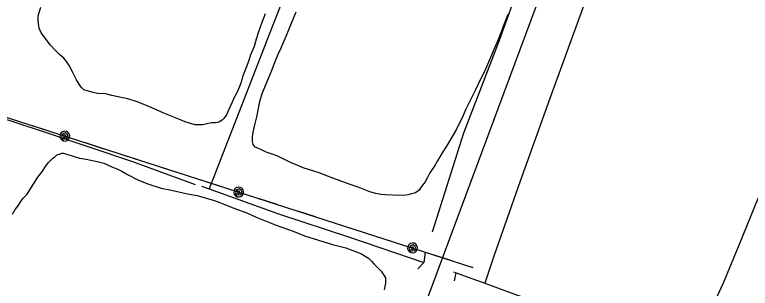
# Model space of a CAD drawing. Extents: x 3625074 to 3663148, y 511451 to 537151.
# Drawn here: x 3650691 to 3652036, y 520017 to 520518 of the extents above; entities that cross this region are included whole.
import ezdxf

# ---------------------------------------------------------------- set-up
doc = ezdxf.new("R2010")
doc.units = 0
for name, color, linetype in [('V-ROAD-CNTR', 7, 'Continuous'), ('V-SITE-VEGE', 7, 'Continuous'), ('V-TOPO-SHOR', 7, 'Continuous'), ('V-UTIL-LINE', 7, 'Continuous')]:
    doc.layers.add(name, color=color, linetype=linetype)

msp = doc.modelspace()

# ---------------------------------------------------------------- linework, layer by layer
at = {"layer": 'V-ROAD-CNTR'}
msp.add_lwpolyline([(3650358.1, 517071.4), (3650577.7, 517649.9), (3651030.6, 518881), (3651724.8, 520748.3)], dxfattribs=at)
at = {"layer": 'V-SITE-VEGE'}
for points in [[(3651149.4, 520519.6), (3651143.1, 520503.5), (3651137.2, 520486.4), (3651132.8, 520473.2), (3651128.9, 520460), (3651122.5, 520444.4), (3651119.1, 520434.2), (3651114.2, 520421.5), (3651107.8, 520404.4), (3651105.3, 520394.6), (3651101.9, 520386.3), (3651097.5, 520375.1), (3651092.1, 520364.9), (3651088.7, 520357.6), (3651085.3, 520349.7), (3651078.4, 520334.6), (3651073.5, 520327.8), (3651070.6, 520324.9), (3651064.2, 520321.5), (3651058.4, 520320), (3651051, 520320), (3651040.8, 520317.6), (3651034.4, 520316.6), (3651026.1, 520316.1), (3651020.8, 520316.1), (3651010.5, 520319.6), (3651002.7, 520322), (3650991, 520326.9), (3650963.7, 520337.7), (3650940.7, 520348), (3650916.8, 520357.8), (3650897.8, 520363.7), (3650885.6, 520366.6), (3650869, 520370), (3650857.8, 520373), (3650842.6, 520374), (3650834.3, 520375.5), (3650823.6, 520378.4), (3650817.7, 520380.4), (3650812.4, 520385.3), (3650809, 520390.6), (3650804.1, 520398.9), (3650800.2, 520406.3), (3650796.8, 520413.1), (3650790.4, 520424.8), (3650785.6, 520432.2), (3650780.7, 520438.5), (3650772.9, 520445.4), (3650766.1, 520451.7), (3650755.8, 520463), (3650749, 520471.8), (3650739.3, 520485), (3650735.9, 520493.3), (3650733.9, 520506.4), (3650733.9, 520515.7), (3650738.8, 520531.8)], [(3651592.8, 520518.5), (3651583, 520493.6), (3651575.6, 520473.6), (3651567.8, 520455.6), (3651551.1, 520415.5), (3651543.8, 520401.4), (3651533, 520379), (3651516.4, 520344.8), (3651510.5, 520332.1), (3651498.8, 520308.7), (3651480.6, 520277), (3651472.8, 520264.8), (3651464.5, 520250.6), (3651459.1, 520241.8), (3651450.3, 520228.2), (3651445.9, 520219.9), (3651442, 520212.1), (3651435.1, 520203.3), (3651430.7, 520197), (3651423.9, 520192.1), (3651419, 520190.6), (3651410.2, 520188.2), (3651402.4, 520187.2), (3651381.9, 520187.3), (3651369.2, 520188.3), (3651360.4, 520188.8), (3651351.2, 520190.7), (3651340.4, 520193.7), (3651319.4, 520202), (3651304.3, 520206.9), (3651267.7, 520220.6), (3651247.7, 520228.5), (3651236, 520231.9), (3651218.9, 520237.3), (3651208.6, 520241.7), (3651195.5, 520247.6), (3651185.7, 520252.5), (3651172, 520258.8), (3651163.8, 520262.2), (3651151.1, 520266.2), (3651143.7, 520270.1), (3651135.9, 520273.5), (3651131.1, 520275.5), (3651127.2, 520280.4), (3651125.7, 520285.2), (3651126.2, 520294.5), (3651127.2, 520302.8), (3651130.6, 520318.9), (3651134.1, 520331.1), (3651139.5, 520359), (3651143.9, 520373.6), (3651160.5, 520414.6), (3651165.4, 520427.3), (3651172.8, 520445.8), (3651178.2, 520457.5), (3651187.5, 520479), (3651192.9, 520492.2), (3651206.1, 520523.4)], [(3650687.1, 520153), (3650692, 520161.3), (3650696.9, 520167.6), (3650703.7, 520177.9), (3650707.1, 520182.8), (3650714, 520189.6), (3650718.9, 520197.4), (3650733.5, 520220.3), (3650740.4, 520229.6), (3650748.7, 520241.8), (3650752.6, 520247.2), (3650760.9, 520255.4), (3650763.9, 520257.4), (3650769.2, 520261.8), (3650772.7, 520262.8), (3650777.1, 520264.2), (3650779.5, 520264.2), (3650786.3, 520262.7), (3650809.3, 520255.4), (3650822, 520253.4), (3650842, 520249.5), (3650854.2, 520246), (3650868.8, 520239.2), (3650877.6, 520235.8), (3650886.9, 520231.8), (3650897.6, 520225.5), (3650916.1, 520215.7), (3650932.7, 520208.8), (3650959.1, 520200.5), (3650977.6, 520196.6), (3651006.9, 520190.2), (3651024.5, 520186.7), (3651054.3, 520178.4), (3651059.6, 520176.5), (3651078.7, 520169.1), (3651091.9, 520163.7), (3651115.3, 520154.9), (3651132.8, 520147.1), (3651150.9, 520140.2), (3651169.4, 520132.4), (3651200.2, 520121.6), (3651221.2, 520113.3), (3651272.4, 520097.1), (3651296.8, 520091.2), (3651309.5, 520086.3), (3651325.1, 520079.9), (3651332, 520076), (3651337.8, 520072.1), (3651343.7, 520066.7), (3651347.6, 520061.8), (3651361.2, 520048.1), (3651367.6, 520039.3), (3651369, 520036.4), (3651369, 520026.2), (3651367, 520014.4)]]:
    msp.add_lwpolyline(points, dxfattribs=at)
at = {"layer": 'V-TOPO-SHOR'}
for p, q in [((3651032.6, 520203.9), (3651046.6, 520199.2)), ((3651441.8, 520082.9), (3651439.5, 520064.3)), ((3651428.1, 520052.4), (3651439.5, 520064.3)), ((3651495.1, 520030.7), (3651498.4, 520045.1))]:
    msp.add_line(p, q, dxfattribs=at)
for points in [[(3652659.6, 521683.5), (3652603.2, 521570.3), (3652557.3, 521449.9), (3652498.2, 521315.1), (3652427.5, 521150.6), (3652369.9, 521000.8), (3652308, 520848.7), (3652252.4, 520689.3), (3652196.4, 520554.5), (3652142, 520414.2), (3652085.5, 520268.4), (3652015.8, 520097.2)], [(3651952.5, 521464.1), (3651884.4, 521297.4), (3651835.5, 521171.8), (3651776.2, 521007.7), (3651703.2, 520812.3), (3651633.5, 520628.2), (3651575.4, 520466.1), (3651512.1, 520301.2), (3651454.3, 520119.9)], [(3651982.5, 521210.5), (3651924.3, 521055.2), (3651867.5, 520902.7), (3651798, 520712.6), (3651729.5, 520528.8), (3651669.8, 520364.7), (3651615.4, 520213.1), (3651567.1, 520075.6), (3651550.9, 520026.1)], [(3651278.1, 520802.9), (3651232.1, 520674.6), (3651160.7, 520492.5)], [(3651160.7, 520492.5), (3651046.6, 520199.2), (3651173.3, 520153.1)], [(3650421.3, 520419.9), (3650570, 520360.7), (3650741, 520305), (3650906.6, 520249.3), (3651021.3, 520206.8)], [(3651173.3, 520153.1), (3651303.1, 520110.6), (3651439.5, 520064.3)], [(3652015.8, 520097.2), (3651986.7, 520026.4), (3651957.9, 519964.9), (3651926.9, 519887.4)], [(3651493.6, 520046.9), (3651498.4, 520045.1), (3651550.9, 520026.1), (3651608.7, 520005.1), (3651778.7, 519945.9), (3651926.9, 519887.4)]]:
    msp.add_lwpolyline(points, dxfattribs=at)
at = {"layer": 'V-UTIL-LINE'}
for points in [[(3646463.7, 521291.1), (3647008.2, 520764.5), (3647247, 520524.4), (3647939.8, 520569.3), (3649341.8, 520612.2), (3649925.6, 520639.5), (3650251, 520649.2), (3650218.5, 520489.4), (3650430.5, 520409.2), (3651529.2, 520055.2)], [(3650713.3, 520318.1), (3650745.7, 520307.6)], [(3650782.8, 520295.7), (3650783.7, 520292.9), (3650785.1, 520294.8), (3650784.2, 520297.4), (3650781.4, 520298), (3650780.2, 520294.8), (3650782.2, 520290.5), (3650786.4, 520291.1), (3650789.1, 520295.1), (3650787.2, 520299.3), (3650783.4, 520301.6), (3650778.9, 520299.8), (3650776.9, 520294.6), (3650780.1, 520287.1), (3650783.6, 520286.7), (3650786.9, 520287.7), (3650789.7, 520289.9), (3650791.4, 520292.9), (3650791.8, 520296.4), (3650790.8, 520299.8), (3650788.7, 520302.5), (3650785.6, 520304.3), (3650782.1, 520304.7), (3650778.7, 520303.7), (3650776, 520301.5), (3650774.3, 520298.4), (3650773.9, 520295), (3650774.8, 520291.6), (3650777, 520288.8), (3650780.1, 520287.1)], [(3650819.9, 520283.7), (3650852.3, 520273.3)], [(3650890.4, 520261), (3650922.7, 520250.6)], [(3650960.8, 520238.3), (3650993.2, 520227.9)], [(3651031.2, 520215.6), (3651063.6, 520205.2)], [(3651100.7, 520193.3), (3651101.6, 520190.5), (3651103, 520192.3), (3651102.1, 520194.9), (3651099.3, 520195.5), (3651098.1, 520192.3), (3651100.1, 520188.1), (3651104.4, 520188.6), (3651107, 520192.7), (3651105.1, 520196.9), (3651101.3, 520199.1), (3651096.8, 520197.3), (3651094.8, 520192.2), (3651098, 520184.7), (3651101.5, 520184.3), (3651104.8, 520185.3), (3651107.6, 520187.4), (3651109.3, 520190.5), (3651109.7, 520194), (3651108.7, 520197.4), (3651106.6, 520200.1), (3651103.5, 520201.8), (3651100, 520202.2), (3651096.6, 520201.3), (3651093.9, 520199.1), (3651092.2, 520196), (3651091.8, 520192.5), (3651092.7, 520189.2), (3651094.9, 520186.4), (3651098, 520184.7)], [(3651137.9, 520181.3), (3651170.2, 520170.9)], [(3651208.3, 520158.6), (3651240.6, 520148.2)], [(3651278.7, 520135.9), (3651311.1, 520125.5)], [(3651349.2, 520113.2), (3651381.5, 520102.8)], [(3651418.6, 520090.8), (3651419.5, 520088.1), (3651420.9, 520089.9), (3651420, 520092.5), (3651417.2, 520093.1), (3651416, 520089.9), (3651418, 520085.7), (3651422.3, 520086.2), (3651424.9, 520090.3), (3651423, 520094.4), (3651419.2, 520096.7), (3651414.7, 520094.9), (3651412.7, 520089.8), (3651415.9, 520082.3), (3651419.4, 520081.9), (3651422.7, 520082.8), (3651425.5, 520085), (3651427.2, 520088.1), (3651427.6, 520091.6), (3651426.6, 520094.9), (3651424.5, 520097.7), (3651421.4, 520099.4), (3651417.9, 520099.8), (3651414.5, 520098.8), (3651411.8, 520096.7), (3651410.1, 520093.6), (3651409.7, 520090.1), (3651410.6, 520086.7), (3651412.8, 520084), (3651415.9, 520082.3)], [(3651455.8, 520078.9), (3651488.1, 520068.5)], [(3651526.2, 520056.2), (3651529.2, 520055.2)]]:
    msp.add_lwpolyline(points, dxfattribs=at)

doc.saveas('drawing.dxf')
